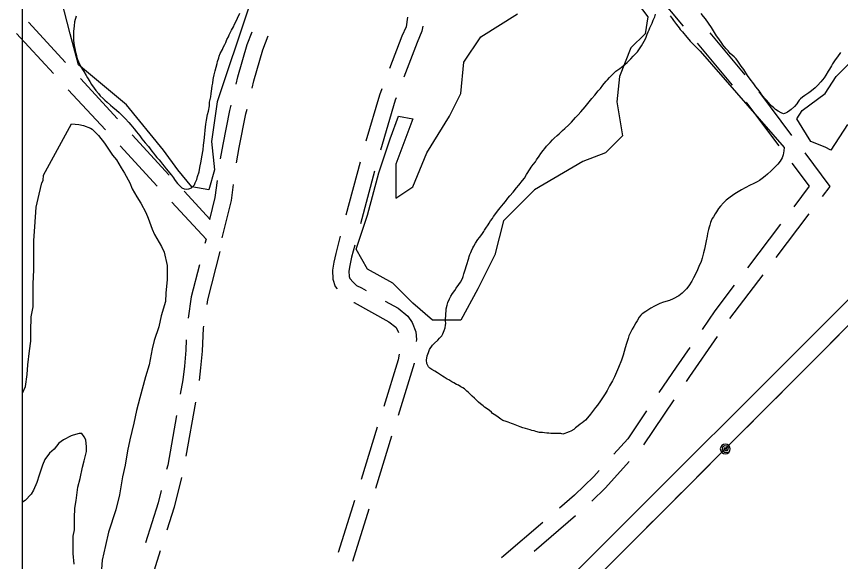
# Model space of a CAD drawing. Extents: x 3271442 to 3309282, y 752266 to 777610.
# Drawn here: x 3275579 to 3277086, y 766070 to 767067 of the extents above; entities that cross this region are included whole.
import ezdxf

# ---------------------------------------------------------------- set-up
doc = ezdxf.new("R2010")
doc.units = 0
for name, color, linetype in [('V-GRID-FRAM', 7, 'Continuous'), ('V-ROAD-CNTR', 7, 'Continuous'), ('V-SITE-VEGE', 7, 'Continuous'), ('V-TOPO-BNDY', 7, 'Continuous'), ('V-TOPO-SHOR', 7, 'Continuous'), ('V-UTIL-LINE', 7, 'Continuous')]:
    doc.layers.add(name, color=color, linetype=linetype)

msp = doc.modelspace()

# ---------------------------------------------------------------- linework, layer by layer
at = {"layer": 'V-GRID-FRAM'}
msp.add_lwpolyline([(3275591.3, 775827.4), (3307043.5, 775836.6), (3307056.7, 757650.8), (3275588.7, 757641.7), (3275591.3, 775827.4)], dxfattribs=at)
at = {"layer": 'V-ROAD-CNTR'}
for p, q in [((3275601.1, 767056.5), (3275668.8, 766982.9)), ((3275579, 767036.1), (3275646.7, 766962.6)), ((3276847.3, 767037.2), (3276910.9, 766960.1)), ((3276823.9, 767018.4), (3276887.6, 766941.2)), ((3275695.9, 766953.5), (3275763.6, 766879.9)), ((3275673.8, 766933.1), (3275741.5, 766859.6)), ((3275790.7, 766850.5), (3275858.4, 766776.9)), ((3275768.6, 766830.1), (3275836.4, 766756.6)), ((3276207.3, 766800.4), (3276181.5, 766703.8)), ((3276234, 766784.1), (3276208.2, 766687.5)), ((3275885.5, 766747.5), (3275933.2, 766695.6)), ((3277028.2, 766705.7), (3276967.8, 766626)), ((3276976.3, 766686.9), (3276915.9, 766607.2)), ((3276943.7, 766594.2), (3276883.2, 766514.5)), ((3275906.2, 766361.4), (3275888.9, 766262.9)), ((3276781.4, 766366), (3276725.5, 766283.1)), ((3276238.8, 766315.5), (3276209.1, 766220)), ((3276265.1, 766299.1), (3276235.4, 766203.6)), ((3276197.2, 766181.8), (3276167.5, 766086.3)), ((3276223.5, 766165.4), (3276193.8, 766069.9)), ((3276601.3, 766153.3), (3276525.5, 766088.1)), ((3275842, 766089.3), (3275818.7, 766015.5))]:
    msp.add_line(p, q, dxfattribs=at)
for points in [[(3276736.9, 767127.9), (3276751.5, 767106.2), (3276798.5, 767049.2)], [(3276294.1, 767066), (3276291.5, 767048.4), (3276283.9, 767031.1), (3276261.5, 766971.9)], [(3275980.7, 766943.4), (3275983.9, 766956.8), (3276000.9, 767015.5), (3276009.9, 767039)], [(3276322, 767049.4), (3276320.6, 767040), (3276311.7, 767019.7), (3276287.5, 766955.8)], [(3276009.8, 766936.2), (3276012.9, 766949.2), (3276029.3, 767005.9), (3276039.3, 767031.7)], [(3276247.3, 766934.5), (3276243, 766923.3), (3276218.1, 766838.9)], [(3276273.3, 766918.4), (3276271.5, 766913.7), (3276244.6, 766822.6)], [(3276936.4, 766929.3), (3276937.6, 766927.8), (3276996.6, 766849.4)], [(3275952.4, 766806.4), (3275957, 766833), (3275969.2, 766895.1), (3275971.4, 766904.5)], [(3276913.1, 766910.4), (3276914, 766909.2), (3276973.2, 766830.5)], [(3275981.6, 766799.1), (3275986.5, 766827.5), (3275998.5, 766888.7), (3276000.6, 766897.3)], [(3277020.6, 766817.4), (3277066.6, 766756.3), (3277052.4, 766737.6)], [(3276997.3, 766798.6), (3277029, 766756.4), (3277000.5, 766718.8)], [(3275932.6, 766695.7), (3275942.5, 766735.6), (3275946.6, 766766.8)], [(3275955.2, 766661.9), (3275972, 766730.1), (3275975.9, 766759.6)], [(3275863.4, 766727.1), (3275925.7, 766659.5), (3275923.7, 766651.7)], [(3276171.2, 766665.1), (3276162.8, 766633.7), (3276159.5, 766617.5), (3276156.8, 766602.9), (3276157.7, 766586.2), (3276161.9, 766572.9), (3276165.4, 766568.8)], [(3276197.9, 766648.8), (3276192, 766626.8), (3276188.9, 766611.7), (3276186.9, 766601), (3276187.5, 766591.6), (3276188.6, 766587.9), (3276194.8, 766580.8), (3276200.8, 766575), (3276210.2, 766570.5), (3276218.5, 766565.9)], [(3275951, 766637.1), (3275928.2, 766548.4), (3275926.9, 766540)], [(3275913.8, 766613), (3275898.7, 766554.3), (3275893, 766515.3)], [(3276891.7, 766575.3), (3276856.3, 766528.6), (3276832.8, 766494.5)], [(3276196.1, 766544), (3276196.4, 766543.9), (3276259.9, 766508.5), (3276272.5, 766498.4), (3276276, 766493.2), (3276277.6, 766489)], [(3276253.4, 766546.5), (3276276.8, 766533.5), (3276294.8, 766518.9), (3276302.7, 766507.2), (3276309.4, 766490), (3276310.3, 766476), (3276310.2, 766472.5)], [(3275921.2, 766500.5), (3275920.7, 766496.9), (3275918.4, 766454.5), (3275915.8, 766424.3), (3275913, 766400.8)], [(3276860.4, 766481.6), (3276810.1, 766408.5), (3276803.8, 766399.2)], [(3275889.5, 766475.5), (3275888.5, 766456.6), (3275886, 766427.4), (3275883, 766402.3), (3275878.4, 766376.2)], [(3276810.2, 766461.6), (3276785.3, 766425.4), (3276753.9, 766378.9)], [(3276278.8, 766449.5), (3276277.2, 766439.2), (3276250.7, 766353.6)], [(3276306.6, 766432.8), (3276306.6, 766432.4), (3276277, 766337.3)], [(3276731.5, 766345.7), (3276696.9, 766294.4), (3276671.4, 766266.2)], [(3275871.4, 766336.8), (3275855.5, 766246.2), (3275853.6, 766238.4)], [(3276699.7, 766252.7), (3276656.2, 766204.7), (3276631, 766180.1)], [(3276644.6, 766236.5), (3276634.6, 766225.5), (3276599.6, 766191.3), (3276572.1, 766167.7)], [(3275880.8, 766223.8), (3275867.2, 766169.2), (3275854, 766127.5)], [(3275843.8, 766199.6), (3275838.3, 766177.4), (3275815.1, 766103.9)], [(3276541.8, 766141.6), (3276470.6, 766080.4), (3276465.9, 766076.5)]]:
    msp.add_lwpolyline(points, dxfattribs=at)
at = {"layer": 'V-SITE-VEGE'}
for p, q in [((3275628.7, 766776.5), (3275679.6, 766870.5)), ((3275679.6, 766870.5), (3275693.3, 766869.4)), ((3275693.3, 766869.4), (3275701.8, 766867.3)), ((3275701.8, 766867.3), (3275714.4, 766863)), ((3275714.4, 766863), (3275717.6, 766860.9)), ((3275717.6, 766860.9), (3275729.2, 766849.3)), ((3275729.2, 766849.3), (3275739.8, 766835.5)), ((3275739.8, 766835.5), (3275754.5, 766813.3)), ((3275754.5, 766813.3), (3275761.9, 766804.8)), ((3275761.9, 766804.8), (3275770.3, 766790)), ((3275770.3, 766790), (3275776.7, 766780.5)), ((3275627.7, 766767), (3275628.7, 766776.5)), ((3275776.7, 766780.5), (3275786.1, 766762.5)), ((3275620.2, 766741.7), (3275625.5, 766762.8)), ((3275625.5, 766762.8), (3275627.7, 766767)), ((3275786.1, 766762.5), (3275790.3, 766752)), ((3275614.9, 766718.4), (3275620.2, 766741.7)), ((3275790.3, 766752), (3275798.8, 766737.2)), ((3275798.8, 766737.2), (3275806.2, 766725.5)), ((3275806.2, 766725.5), (3275815.6, 766708.6)), ((3275612.7, 766682.5), (3275614.9, 766718.4)), ((3275815.6, 766708.6), (3275819.8, 766698)), ((3275819.8, 766698), (3275827.2, 766677.9)), ((3275610.6, 766657.2), (3275612.7, 766682.5)), ((3275827.2, 766677.9), (3275831.4, 766668.4)), ((3275831.4, 766668.4), (3275844.1, 766646.2)), ((3275610.5, 766603.3), (3275610.6, 766657.2)), ((3275844.1, 766646.2), (3275849.3, 766635.6)), ((3275849.3, 766635.6), (3275854.6, 766611.3)), ((3275609.4, 766577.9), (3275610.5, 766603.3)), ((3275854.6, 766611.3), (3275854.5, 766586)), ((3275609.3, 766535.6), (3275609.4, 766577.9)), ((3275854.5, 766586), (3275852.4, 766560.6)), ((3275852.4, 766560.6), (3275851.3, 766545.8)), ((3275851.3, 766545.8), (3275843.9, 766519.4)), ((3275606.1, 766517.7), (3275609.3, 766535.6)), ((3275605, 766491.3), (3275606.1, 766517.7)), ((3275843.9, 766519.4), (3275839.6, 766499.4)), ((3275839.6, 766499.4), (3275831.1, 766474)), ((3275605, 766473.3), (3275605, 766491.3)), ((3275602.9, 766455.4), (3275605, 766473.3)), ((3275831.1, 766474), (3275826.9, 766459.2)), ((3275599.7, 766430), (3275602.9, 766455.4)), ((3275826.9, 766459.2), (3275821.5, 766429.7)), ((3275598.6, 766412), (3275599.7, 766430)), ((3275821.5, 766429.7), (3275815.2, 766407.5)), ((3275595.4, 766389.9), (3275598.6, 766412)), ((3275815.2, 766407.5), (3275804.5, 766369.5)), ((3275589.9, 766378.1), (3275595.4, 766389.9)), ((3275589.9, 766178.8), (3275589.9, 766378.1)), ((3275804.5, 766369.5), (3275798.2, 766346.2)), ((3275798.2, 766346.2), (3275793.9, 766323)), ((3275793.9, 766323), (3275786.5, 766292.4)), ((3275682.9, 766301), (3275678.7, 766299.9)), ((3275693.5, 766304.1), (3275682.9, 766301)), ((3275698.8, 766304.1), (3275693.5, 766304.1)), ((3275703, 766297.8), (3275698.8, 766304.1)), ((3275656.5, 766286.2), (3275648, 766275.7)), ((3275664.9, 766292.5), (3275656.5, 766286.2)), ((3275678.7, 766299.9), (3275664.9, 766292.5)), ((3275706.1, 766292.5), (3275703, 766297.8)), ((3275707.2, 766279.8), (3275706.1, 766292.5)), ((3275786.5, 766292.4), (3275782.2, 766272.3)), ((3275648, 766275.7), (3275639.5, 766268.3)), ((3275702.9, 766254.4), (3275707.2, 766271.3)), ((3275707.2, 766271.3), (3275707.2, 766279.8)), ((3275782.2, 766272.3), (3275777.9, 766245.9)), ((3275631.1, 766256.7), (3275626.8, 766246.1)), ((3275639.5, 766268.3), (3275631.1, 766256.7)), ((3275626.8, 766246.1), (3275620.5, 766228.2)), ((3275695.5, 766221.7), (3275699.7, 766242.8)), ((3275699.7, 766242.8), (3275702.9, 766254.4)), ((3275777.9, 766245.9), (3275772.6, 766224.8)), ((3275620.5, 766228.2), (3275616.2, 766214.4)), ((3275616.2, 766214.4), (3275609.9, 766200.7)), ((3275691.2, 766205.9), (3275695.5, 766221.7)), ((3275772.6, 766224.8), (3275767.3, 766192)), ((3275609.9, 766200.7), (3275605.6, 766193.3)), ((3275688, 766181.6), (3275691.2, 766205.9)), ((3275595, 766181.7), (3275589.9, 766178.8)), ((3275605.6, 766193.3), (3275595, 766181.7)), ((3275685.9, 766167.8), (3275688, 766181.6)), ((3275767.3, 766192), (3275760.9, 766164.5)), ((3275684.8, 766149.9), (3275685.9, 766167.8)), ((3275684.8, 766127.7), (3275684.8, 766149.9)), ((3275760.9, 766164.5), (3275747.1, 766123.4)), ((3275682.6, 766116.1), (3275684.8, 766127.7)), ((3275747.1, 766123.4), (3275741.8, 766099.1)), ((3275682.6, 766084.4), (3275682.6, 766116.1)), ((3275741.8, 766099.1), (3275735.4, 766072.7)), ((3275684.7, 766065.3), (3275682.6, 766084.4)), ((3275735.4, 766072.7), (3275734.3, 766055.8))]:
    msp.add_line(p, q, dxfattribs=at)
for points in [[(3276702.8, 767107.9), (3276733.9, 767066.4), (3276728.7, 767035.3), (3276702.8, 767009.4), (3276682, 766957.5), (3276676.9, 766910.9), (3276687.2, 766848.6), (3276656.1, 766817.5), (3276614.7, 766802), (3276526.6, 766750.1), (3276469.6, 766693.1), (3276454.1, 766630.8), (3276423, 766568.6), (3276391.9, 766511.6), (3276340.1, 766511.6), (3276303.8, 766542.7), (3276267.5, 766579), (3276220.9, 766604.9), (3276200.2, 766641.2), (3276220.9, 766703.4), (3276241.6, 766781.2), (3276262.4, 766843.5), (3276277.9, 766884.9), (3276303.8, 766879.8), (3276272.7, 766796.8), (3276272.7, 766734.5), (3276303.8, 766755.3), (3276329.7, 766817.5), (3276371.2, 766884.9), (3276391.9, 766926.4), (3276397.1, 766983.5), (3276428.2, 767030.1), (3276495.5, 767071.6)], [(3276003.3, 767082), (3275946.3, 766910.9), (3275935.9, 766838.3), (3275941.1, 766786.4), (3275930.8, 766750.1), (3275899.7, 766755.3), (3275873.8, 766786.4), (3275847.9, 766822.7), (3275780.5, 766905.7), (3275692.4, 766978.3), (3275676.9, 767035.3), (3275661.3, 767097.6)], [(3277099.1, 766869.4), (3277068.1, 766822.7), (3277057.7, 766827.9), (3277031.8, 766838.3), (3277016.2, 766864.2), (3277005.9, 766879.8), (3277016.2, 766895.3), (3277057.7, 766926.4), (3277078.4, 766957.5), (3277130.2, 767009.4)]]:
    msp.add_lwpolyline(points, dxfattribs=at)
at = {"layer": 'V-TOPO-BNDY'}
msp.add_line((3279447.1, 768894.5), (3275720.8, 765171), dxfattribs=at)
at = {"layer": 'V-TOPO-SHOR'}
for points in [[(3275804.5, 766848.6), (3275808.4, 766843.3), (3275814.6, 766836.1), (3275820.3, 766828.9), (3275826.5, 766820.9), (3275829.6, 766817.2), (3275833.2, 766812.4), (3275835.7, 766809.2), (3275839.9, 766804.7), (3275842.2, 766801.7), (3275846.3, 766797), (3275848.9, 766793.5), (3275852.8, 766788.5), (3275856.6, 766783.8), (3275858.9, 766780.8), (3275862.6, 766776.6), (3275864.4, 766774.1), (3275866.2, 766771.6), (3275868.2, 766768.8), (3275871.3, 766764.6), (3275873.7, 766761.6), (3275877, 766757.9), (3275881.1, 766753.6), (3275885.7, 766751.9), (3275890.2, 766751.3), (3275894.5, 766751.6), (3275898.8, 766753.4), (3275901.8, 766756), (3275904.3, 766759.3), (3275906, 766762.6), (3275908.6, 766769), (3275910.3, 766774.1), (3275913, 766782.9), (3275914.6, 766790.5), (3275916.9, 766802.2), (3275918.1, 766810.3), (3275920.4, 766823.2), (3275921.2, 766831.8), (3275922.1, 766839.9), (3275923.4, 766851.8), (3275923.8, 766859.1), (3275925.4, 766870.3), (3275926.6, 766877.1), (3275928.4, 766887.5), (3275930.1, 766894.1), (3275931.7, 766903.7), (3275932.3, 766910.5), (3275934.2, 766919.9), (3275935.1, 766926), (3275936.2, 766934.8), (3275936.9, 766940.2), (3275937.8, 766945), (3275938.5, 766951.6), (3275939.2, 766955.1), (3275940.3, 766960.4), (3275942.2, 766967.8), (3275943.9, 766974.1), (3275945.8, 766981), (3275946.8, 766984.5), (3275948.9, 766991.4), (3275949.9, 766994.4), (3275951.8, 766999.2), (3275955.5, 767006.6), (3275957.2, 767010.2), (3275959.9, 767015.8), (3275961.6, 767019.6), (3275963.8, 767024.7), (3275966.5, 767030), (3275967.9, 767033.4), (3275970.4, 767038.4), (3275972.3, 767041.8), (3275975.8, 767048.1), (3275978, 767052.7), (3275981.9, 767061.1), (3275983.3, 767063.9), (3275987.5, 767073.3)], [(3276413.5, 766643.5), (3276415.7, 766647), (3276418.7, 766652.6), (3276422.8, 766658.8), (3276425.8, 766662.6), (3276430, 766668.2), (3276433.5, 766673.6), (3276435.2, 766676.1), (3276437.6, 766680), (3276441.8, 766686.1), (3276443.6, 766688.9), (3276446, 766693), (3276449.5, 766697.6), (3276451.7, 766700.9), (3276455.6, 766706.5), (3276458.9, 766710.6), (3276463.8, 766716.8), (3276469.7, 766724.4), (3276473.2, 766728.5), (3276477.9, 766734.7), (3276481.4, 766739), (3276487.1, 766745.9), (3276493.3, 766753.4), (3276497.7, 766758.7), (3276504.4, 766766.7), (3276508.1, 766771.5), (3276511.8, 766777.7), (3276514, 766781.5), (3276516, 766784.8), (3276518.4, 766788.4), (3276520.4, 766791.2), (3276522.1, 766794), (3276524.1, 766796.3), (3276528.1, 766801.2), (3276530.3, 766804.7), (3276534.7, 766811.4), (3276537.7, 766816.2), (3276542.1, 766822.1), (3276545.1, 766825.7), (3276548.1, 766829.5), (3276552, 766833.6), (3276554.8, 766836.2), (3276559.5, 766841.1), (3276562.5, 766844.2), (3276567.9, 766849.3), (3276571.4, 766852.6), (3276577.9, 766858.6), (3276582.1, 766862.4), (3276589.3, 766869.1), (3276594.1, 766874), (3276601.5, 766882.2), (3276606.2, 766887.1), (3276611.4, 766892.7), (3276618.8, 766901.9), (3276623.8, 766907.8), (3276631.5, 766916.8), (3276636.7, 766923.2), (3276643.1, 766930.9), (3276646.8, 766935.5), (3276651.3, 766941.3), (3276653.8, 766944.4), (3276657.5, 766948.8), (3276659.7, 766951.3), (3276663.4, 766955.2), (3276667.9, 766959.8), (3276670.6, 766962.6), (3276675.4, 766966.7), (3276682.3, 766971.9), (3276685.8, 766974.5), (3276691.6, 766979.4), (3276695.8, 766983), (3276702.5, 766989.4), (3276707, 766994.5), (3276714.7, 767002.5), (3276718.6, 767007.6), (3276722.3, 767013.5), (3276727.2, 767022.1), (3276729.9, 767027.2), (3276732.6, 767034.6), (3276734.3, 767038.7), (3276736, 767042.5), (3276737.2, 767046), (3276739.9, 767051.4), (3276741.3, 767055), (3276743.5, 767060.3), (3276746.2, 767066.6), (3276747.9, 767071)], [(3277055.9, 766955.1), (3277050.2, 766947.7), (3277044, 766940.7), (3277039.5, 766936.6), (3277032.8, 766931), (3277028, 766927.1), (3277020.8, 766922.7), (3277016.6, 766919.3), (3277013.1, 766916.5), (3277010.6, 766913.9), (3277008.1, 766910.4), (3277005.9, 766907.3), (3277001.9, 766902.4), (3276996, 766897), (3276993.2, 766895), (3276989, 766891.9), (3276985.5, 766890.3), (3276981.9, 766889.2), (3276977.4, 766890.7), (3276971.8, 766893.8), (3276967.2, 766897.1), (3276964.1, 766899.8), (3276960.3, 766903.2), (3276957.4, 766906), (3276953.6, 766910), (3276951, 766913.2), (3276947.1, 766917.9), (3276944.6, 766920.9), (3276941.2, 766925.4), (3276938.9, 766928.7), (3276934.7, 766933.9), (3276931.4, 766938.4), (3276927.5, 766943.6), (3276921.1, 766952.6), (3276916.1, 766959.1), (3276909.2, 766969.8), (3276904.5, 766976.3), (3276898.5, 766985.3), (3276895.4, 766989.3), (3276891.3, 766993), (3276887.8, 766996.2), (3276884.2, 766999.5), (3276880.6, 767004), (3276877.2, 767007.7), (3276871, 767015.4), (3276869.2, 767018.2), (3276863.5, 767026.2), (3276859.4, 767031.9), (3276853.7, 767040.6), (3276850.1, 767046.6), (3276844.4, 767055.1), (3276838.9, 767062.6), (3276835.6, 767066.9), (3276831.2, 767072.3)], [(3275688.1, 767067.4), (3275685.4, 767057.2), (3275684.3, 767050.1), (3275683.2, 767039.3), (3275683.4, 767029.2), (3275683.5, 767022.9), (3275684.4, 767014), (3275685.5, 767009), (3275686.9, 767001.7), (3275688.2, 766997.9), (3275689.5, 766992.1), (3275690.6, 766988.6), (3275692.7, 766983.9), (3275696.1, 766976.3), (3275699.5, 766970.3), (3275702.1, 766966.1), (3275706.2, 766959.3), (3275708.9, 766954.6), (3275713, 766947.8), (3275716.1, 766942.8), (3275720.8, 766935.8), (3275724.4, 766931.9), (3275729, 766925.9), (3275732.1, 766922.1), (3275737.3, 766916.9), (3275740.8, 766913.7), (3275744.7, 766910), (3275750.8, 766904.8), (3275755.2, 766901.3), (3275761.8, 766895.6), (3275766.5, 766891.4), (3275773.1, 766885.4), (3275777.5, 766880.5), (3275784.2, 766873.2), (3275788, 766868.8), (3275794.2, 766861.3), (3275798.4, 766856.3), (3275804.5, 766848.6)], [(3276774.4, 767068.4), (3276778.1, 767063.6), (3276780.4, 767059.9), (3276782.2, 767057.4), (3276785.8, 767052.4)], [(3276785.8, 767052.4), (3276790.7, 767046.4), (3276793, 767043.4), (3276796.9, 767039.2), (3276799.5, 767036), (3276802.6, 767032), (3276804.9, 767029.2), (3276808.7, 767024.7), (3276811.3, 767022), (3276813.9, 767019), (3276817.5, 767015.3), (3276820.8, 767012.3), (3276823.7, 767009.1), (3276826.2, 767006.9), (3276829.3, 767003.6), (3276983, 766827.4)], [(3277086.2, 767001.3), (3277080.5, 766993.4), (3277076, 766987.5), (3277073.8, 766983.9), (3277071.6, 766980.3), (3277069.4, 766976.5), (3277065.7, 766970.4), (3277063.5, 766966.8), (3277059.1, 766959.7), (3277055.9, 766955.1)], [(3276983, 766827.4), (3276982.1, 766821.5), (3276981.9, 766817.5), (3276981.2, 766813.7), (3276979.5, 766808.6), (3276975.8, 766802.5), (3276971.6, 766797.1), (3276964.4, 766789.4), (3276959.4, 766784.8), (3276952.5, 766778.6), (3276948.5, 766775), (3276943, 766770.4), (3276937.8, 766766.8), (3276933.5, 766764.7), (3276926.5, 766761), (3276920.7, 766758.4), (3276911.5, 766753.4), (3276905.2, 766750.1), (3276898.9, 766746.4), (3276892.7, 766742.3), (3276884, 766736.6), (3276876.7, 766730.7), (3276872.3, 766726.3), (3276866.3, 766719.9), (3276863.1, 766715.8), (3276859.1, 766709.9), (3276856.7, 766706.1), (3276853.5, 766700.7), (3276851.5, 766697.7), (3276849.6, 766693.3), (3276848.4, 766690.3), (3276846.9, 766685.5), (3276846, 766681.4), (3276844.8, 766677.3), (3276842.9, 766670.2), (3276842.2, 766665.2), (3276840.3, 766656.6), (3276839.2, 766650.5), (3276837, 766641.1), (3276835.6, 766634.5), (3276833, 766624.6), (3276831.1, 766618.5), (3276826.7, 766609.4), (3276824.3, 766603.3), (3276820.1, 766594.4), (3276817.2, 766588.8), (3276814, 766582.9), (3276808.6, 766574.5), (3276804.1, 766568.8), (3276796.2, 766560.9), (3276790.2, 766555.7), (3276780, 766550.3), (3276773.2, 766547.4), (3276762.4, 766544.4), (3276755.9, 766541.8), (3276745.8, 766537.3), (3276739.1, 766533.2), (3276729.8, 766527.5), (3276723.6, 766523.3), (3276720.6, 766520.7), (3276717.6, 766516.7), (3276714.4, 766510.5), (3276712, 766506.7), (3276707.8, 766499.6), (3276705.1, 766495.2), (3276701.7, 766489.1), (3276699.2, 766483), (3276697.6, 766477.9), (3276694.4, 766468.5), (3276692, 766460.9), (3276688.5, 766447.5), (3276685.3, 766438.1), (3276680.3, 766424.6), (3276676.6, 766416.2), (3276672.7, 766408.1), (3276669, 766400.7), (3276663.6, 766391.3), (3276659, 766382.9), (3276655.8, 766377), (3276650.6, 766369.1), (3276646.9, 766363.7), (3276641.5, 766356.1), (3276638, 766351.4), (3276632.6, 766344.3), (3276628.9, 766339.7), (3276623.4, 766333), (3276619.7, 766328.7), (3276613.7, 766323.8), (3276610, 766320.9), (3276606.5, 766318.1), (3276601.5, 766314.2), (3276598.3, 766311.4), (3276593, 766308.3), (3276589.8, 766307), (3276584.7, 766305.4), (3276581.7, 766304.3), (3276578.5, 766303.2), (3276574.4, 766303.9), (3276570.1, 766303.9), (3276566.8, 766304.1), (3276562.3, 766304)], [(3276562.3, 766304), (3276556.5, 766304.4), (3276552.4, 766304.8), (3276548.9, 766305), (3276544.8, 766305.5), (3276540.8, 766305.7), (3276535.7, 766306.1), (3276528.9, 766308), (3276525.6, 766308.9), (3276521.8, 766309.9), (3276518.7, 766310.6), (3276513.9, 766311.8), (3276509.9, 766313), (3276505.3, 766314.7), (3276500.2, 766316.3), (3276493.9, 766319), (3276488, 766321.2), (3276484.2, 766322.4), (3276478.1, 766324.6), (3276474.6, 766325.8), (3276468.5, 766327.9), (3276464.9, 766330.2), (3276459.8, 766334.1), (3276455.4, 766336.8), (3276449.8, 766341), (3276447.5, 766343), (3276444.2, 766346), (3276439.6, 766349.4), (3276435.2, 766352.4), (3276432.4, 766354.6), (3276427.8, 766358.6), (3276424.2, 766361.3), (3276419.4, 766365.5), (3276416.5, 766368.5), (3276412.2, 766372.5), (3276409.3, 766375.2), (3276405.5, 766378.9), (3276402.4, 766381.7), (3276398.3, 766385.9), (3276395.5, 766387.9), (3276391.9, 766389.8), (3276387.1, 766392.5), (3276383.8, 766394), (3276378.9, 766396.9), (3276375.1, 766398.9), (3276369.8, 766402.1), (3276366.7, 766403.8), (3276361.3, 766407.2), (3276358.3, 766409), (3276352.7, 766412.4), (3276349.1, 766414.9), (3276344, 766418.1), (3276338.4, 766421.3), (3276335.1, 766423.7), (3276332.7, 766426), (3276331.4, 766428.7), (3276329.6, 766432.2), (3276328.8, 766438.3), (3276329.9, 766446.4), (3276332.3, 766452.5), (3276334.5, 766457.6), (3276339.7, 766465.5), (3276343.6, 766469.6), (3276349.4, 766475), (3276352.6, 766478.6), (3276356.8, 766482.9), (3276358.8, 766486.2), (3276360.2, 766489.3), (3276361.4, 766492.3), (3276362.9, 766497.4), (3276363.8, 766502.5), (3276364, 766505.5), (3276363.9, 766510.3), (3276363.9, 766514.1), (3276364, 766519.2), (3276364, 766522.9), (3276364.6, 766528.5), (3276365.1, 766532.3), (3276366.5, 766538.9), (3276367.9, 766543.5), (3276370.8, 766550.8), (3276373.3, 766555.4), (3276376.2, 766560), (3276380.4, 766565.9), (3276383.4, 766570.2), (3276388.1, 766576.9), (3276391, 766581.2), (3276394.5, 766587.6), (3276395.9, 766591.4), (3276397.4, 766596.5), (3276398.3, 766600), (3276400.2, 766605.6), (3276401.4, 766609.7), (3276403.1, 766615.3), (3276405, 766621.4), (3276406, 766624.7), (3276407.2, 766628.2), (3276408.4, 766631.5), (3276409.9, 766635.3), (3276411.3, 766638.1), (3276413.5, 766643.5)]]:
    msp.add_lwpolyline(points, dxfattribs=at)
at = {"layer": 'V-UTIL-LINE'}
for points in [[(3275590.5, 770624.9), (3276059.5, 769948.1), (3276674.4, 769066.4), (3277292.2, 768190.2), (3277909.2, 767291.7), (3277189.9, 766591.1), (3276455.4, 765855.4), (3275722.9, 765125.4), (3275589.7, 764926.7)], [(3277083.6, 766484.7), (3277059.6, 766460.6)], [(3277031.4, 766432.3), (3277007.3, 766408.2)], [(3276979.1, 766379.9), (3276955.1, 766355.8)], [(3276926.8, 766327.5), (3276902.8, 766303.5)], [(3276875.2, 766275.9), (3276878.1, 766275.4), (3276877.1, 766277.5), (3276874.4, 766277.9), (3276872.5, 766275.6), (3276874.8, 766273.1), (3276879.5, 766273), (3276881, 766277), (3276878.6, 766281.2), (3276874, 766281.4), (3276870.3, 766279), (3276869.8, 766274.2), (3276873.5, 766270.1), (3276881.6, 766269.5), (3276883.5, 766272.4), (3276884.2, 766275.9), (3276883.5, 766279.3), (3276881.6, 766282.2), (3276878.7, 766284.2), (3276875.2, 766284.9), (3276871.8, 766284.2), (3276868.9, 766282.2), (3276866.9, 766279.3), (3276866.2, 766275.9), (3276866.9, 766272.4), (3276868.9, 766269.5), (3276871.8, 766267.5), (3276875.2, 766266.9), (3276878.7, 766267.6), (3276881.6, 766269.5)], [(3276847.7, 766248.3), (3276823.7, 766224.2)], [(3276795.4, 766195.9), (3276771.4, 766171.8)], [(3276743.1, 766143.5), (3276719.1, 766119.5)], [(3276690.8, 766091.2), (3276666.8, 766067.1)]]:
    msp.add_lwpolyline(points, dxfattribs=at)

doc.saveas('drawing.dxf')
